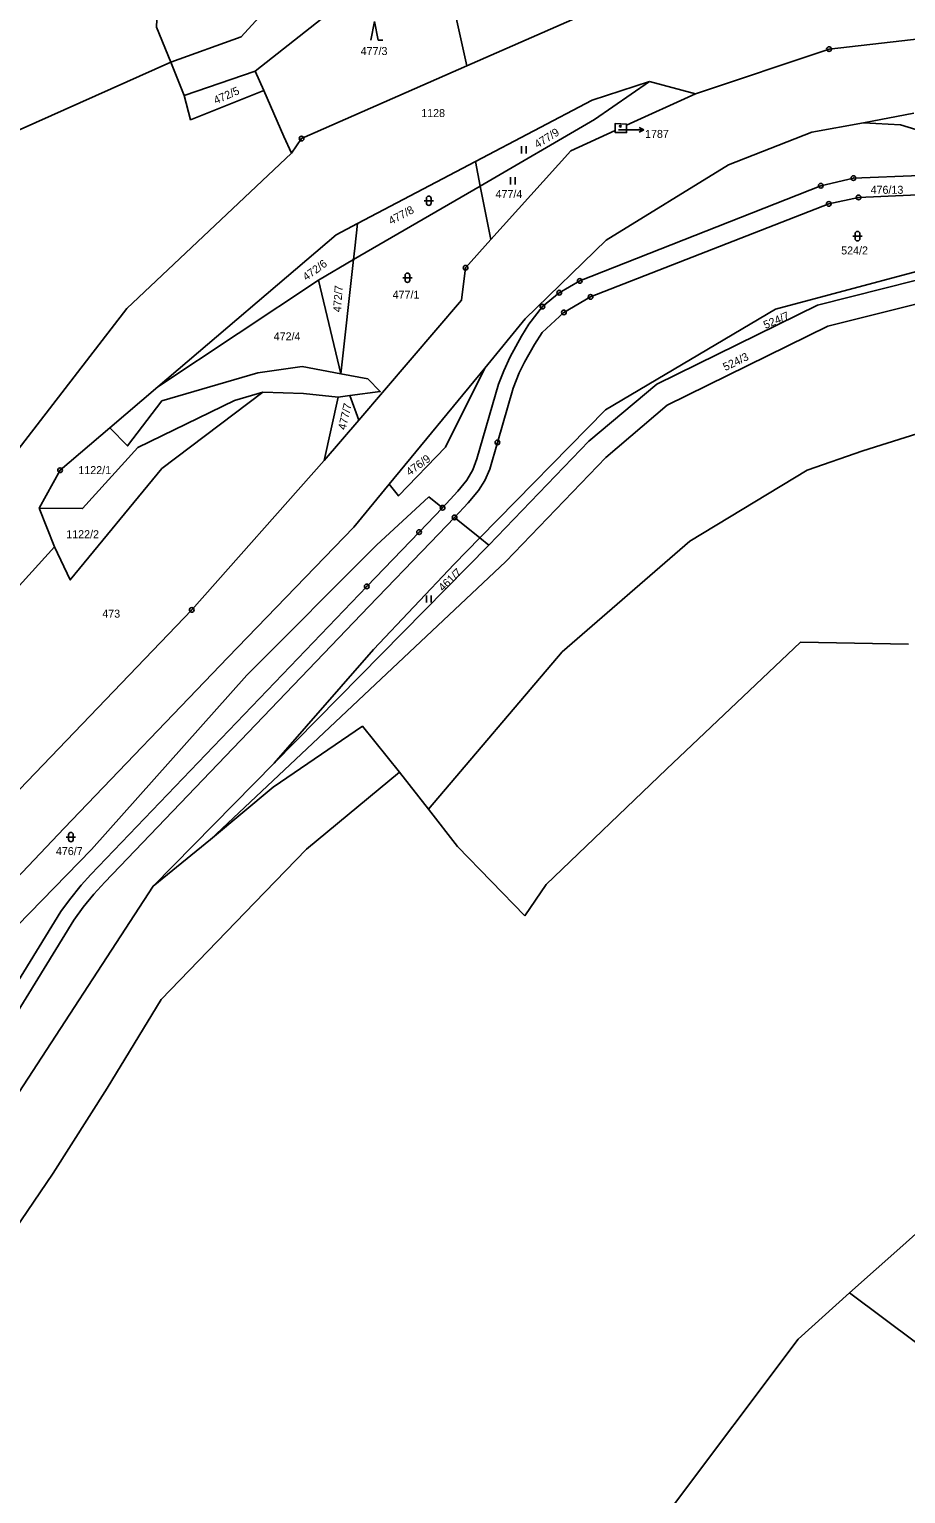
# Model space of a CAD drawing. Extents: x -680203 to -673936, y -1102717 to -1093650.
# Drawn here: x -679842.2 to -679656.1, y -1098861.6 to -1098550.5 of the extents above; entities that cross this region are included whole.
import ezdxf

# ---------------------------------------------------------------- set-up
doc = ezdxf.new("R2010")
doc.units = 0
for name, color, linetype in [('SOxx02xx_Koleje_param další_Popis10', 7, 'Continuous'), ('SOxx02xx_Staničení_Popis10', 7, 'Continuous'), ('SOxxxxxx_Koleje_hlavní_body_Popis10', 7, 'Continuous'), ('SOxxxxxx_Koleje_param další_Popis10', 7, 'Continuous'), ('SOxxxxxx_Osa_bod_P', 7, 'Continuous'), ('x_prac', 7, 'Continuous')]:
    doc.layers.add(name, color=color, linetype=linetype)

msp = doc.modelspace()

# ---------------------------------------------------------------- linework, layer by layer
at = {"layer": 'SOxx02xx_Koleje_param další_Popis10'}
for centre, radius in [((-679672.36, -1098554.72), 0.5), ((-679672.36, -1098554.72), 0.0303), ((-679784.38, -1098573.72), 0.5), ((-679784.38, -1098573.72), 0.0303), ((-679674.11, -1098583.75), 0.5), ((-679674.11, -1098583.75), 0.0303), ((-679667.19, -1098582.11), 0.5), ((-679667.19, -1098582.11), 0.0303), ((-679672.4, -1098587.6), 0.5), ((-679666.07, -1098586.24), 0.5), ((-679666.07, -1098586.24), 0.0303), ((-679672.4, -1098587.6), 0.0303), ((-679749.56, -1098601.17), 0.5), ((-679749.56, -1098601.17), 0.0303), ((-679729.64, -1098606.47), 0.5), ((-679725.3, -1098603.96), 0.5), ((-679725.3, -1098603.96), 0.0303), ((-679733.23, -1098609.42), 0.5), ((-679729.64, -1098606.47), 0.0303), ((-679722.99, -1098607.36), 0.5), ((-679722.99, -1098607.36), 0.0303), ((-679733.23, -1098609.42), 0.0303), ((-679728.67, -1098610.66), 0.5), ((-679728.67, -1098610.66), 0.0303), ((-679742.77, -1098638.28), 0.5), ((-679742.77, -1098638.28), 0.0303), ((-679835.65, -1098644.21), 0.5), ((-679835.65, -1098644.21), 0.0303), ((-679754.44, -1098652.16), 0.5), ((-679754.44, -1098652.16), 0.0303), ((-679751.89, -1098654.22), 0.5), ((-679751.89, -1098654.22), 0.0303), ((-679759.42, -1098657.35), 0.5), ((-679759.42, -1098657.35), 0.0303), ((-679770.54, -1098668.88), 0.5), ((-679770.54, -1098668.88), 0.0303), ((-679807.71, -1098673.88), 0.5), ((-679807.71, -1098673.88), 0.0303)]:
    msp.add_circle(centre, radius, dxfattribs=at)
at = {"layer": 'SOxx02xx_Staničení_Popis10'}
for p, q in [((-679717.07, -1098571.88), (-679714.68, -1098571.9)), ((-679714.68, -1098571.9), (-679711.68, -1098571.9)), ((-679711.68, -1098571.9), (-679712.68, -1098571.4)), ((-679711.68, -1098571.9), (-679712.68, -1098572.4))]:
    msp.add_line(p, q, dxfattribs=at)
at = {"layer": 'SOxxxxxx_Koleje_hlavní_body_Popis10'}
for p, q in [((-679768.89, -1098548.85), (-679769.64, -1098552.85)), ((-679768.14, -1098552.85), (-679768.89, -1098548.85)), ((-679768.14, -1098552.85), (-679767.14, -1098552.85)), ((-679737.66, -1098576.87), (-679737.66, -1098575.37)), ((-679736.66, -1098576.87), (-679736.66, -1098575.37)), ((-679740.03, -1098583.46), (-679740.03, -1098581.96)), ((-679739.03, -1098583.46), (-679739.03, -1098581.96)), ((-679758.36, -1098586.93), (-679756.36, -1098586.93)), ((-679757.86, -1098586.43), (-679757.86, -1098587.43)), ((-679756.86, -1098587.43), (-679756.86, -1098586.43)), ((-679667.31, -1098594.46), (-679665.31, -1098594.46)), ((-679666.81, -1098593.96), (-679666.81, -1098594.96)), ((-679665.81, -1098594.96), (-679665.81, -1098593.96)), ((-679762.4, -1098602.8), (-679762.4, -1098603.8)), ((-679761.4, -1098603.8), (-679761.4, -1098602.8)), ((-679762.9, -1098603.3), (-679760.9, -1098603.3)), ((-679757.83, -1098672.32), (-679757.83, -1098670.82)), ((-679756.83, -1098672.32), (-679756.83, -1098670.82)), ((-679834.36, -1098722.13), (-679832.36, -1098722.13)), ((-679833.86, -1098721.63), (-679833.86, -1098722.63)), ((-679832.86, -1098722.63), (-679832.86, -1098721.63))]:
    msp.add_line(p, q, dxfattribs=at)
for centre, start, end in [((-679757.36, -1098586.43), 0, 180), ((-679757.36, -1098587.43), 180, 359.9879), ((-679666.31, -1098593.96), 0, 180), ((-679666.31, -1098594.96), 180, 359.9879), ((-679761.9, -1098602.8), 0, 180), ((-679761.9, -1098603.8), 180, 359.9879), ((-679833.36, -1098721.63), 0, 180), ((-679833.36, -1098722.63), 180, 359.9879)]:
    msp.add_arc(centre, 0.5, start, end, dxfattribs=at)
at = {"layer": 'SOxxxxxx_Koleje_param další_Popis10'}
msp.add_circle((-679716.69, -1098571.1), 0.175, dxfattribs=at)
at = {"layer": 'x_prac'}
for p, q in [((-679762.46, -1098534.3), (-679794.21, -1098559.43)), ((-679755.13, -1098531.57), (-679749.29, -1098558.29)), ((-679809.31, -1098564.57), (-679812.14, -1098557.5)), ((-679794.21, -1098559.43), (-679809.31, -1098564.57)), ((-679794.21, -1098559.43), (-679792.41, -1098563.53)), ((-679710.48, -1098561.61), (-679700.75, -1098564.24)), ((-679715.34, -1098570.9), (-679700.75, -1098564.24)), ((-679665.03, -1098570.35), (-679654.33, -1098568.35)), ((-679676, -1098572.4), (-679665.03, -1098570.35)), ((-679727.16, -1098576.3), (-679717.76, -1098572)), ((-679744.17, -1098595.19), (-679727.16, -1098576.3)), ((-679772.48, -1098591.76), (-679747.47, -1098578.61)), ((-679746.44, -1098583.81), (-679747.47, -1098578.61)), ((-679746.44, -1098583.81), (-679773.33, -1098599.45)), ((-679744.17, -1098595.19), (-679746.44, -1098583.81)), ((-679773.06, -1098596.98), (-679772.48, -1098591.76)), ((-679749.56, -1098601.17), (-679744.17, -1098595.19)), ((-679780.78, -1098603.78), (-679773.33, -1098599.45)), ((-679773.33, -1098599.45), (-679776.02, -1098623.7)), ((-679773.33, -1098599.45), (-679773.06, -1098596.98)), ((-679780.78, -1098603.78), (-679814.89, -1098626.48)), ((-679776.02, -1098623.7), (-679780.78, -1098603.78)), ((-679745.48, -1098622.48), (-679736.89, -1098612.03)), ((-679765.77, -1098647.15), (-679745.48, -1098622.48)), ((-679825.08, -1098635.18), (-679814.89, -1098626.48)), ((-679779.58, -1098642.14), (-679776.57, -1098628.67)), ((-679774.11, -1098628.34), (-679776.57, -1098628.67)), ((-679774.11, -1098628.34), (-679772.25, -1098633.58)), ((-679772.25, -1098633.58), (-679779.58, -1098642.14)), ((-679773.27, -1098656.27), (-679765.77, -1098647.15)), ((-679754.44, -1098652.16), (-679751.21, -1098648.64)), ((-679836.86, -1098660.45), (-679840.12, -1098652.26)), ((-679759.42, -1098657.35), (-679754.44, -1098652.16)), ((-679754.44, -1098652.16), (-679757.33, -1098649.83)), ((-679749.01, -1098651.14), (-679751.89, -1098654.22)), ((-679751.89, -1098654.22), (-679757.03, -1098659.54)), ((-679751.89, -1098654.22), (-679746.5, -1098658.57)), ((-679744.6, -1098660.1), (-679746.5, -1098658.57)), ((-679836.86, -1098660.45), (-679866.52, -1098693.19)), ((-679744.6, -1098660.1), (-679790.21, -1098706.45)), ((-679803.75, -1098722.62), (-679740.99, -1098663.56)), ((-679729.05, -1098682.76), (-679757.41, -1098716.23)), ((-679790.21, -1098706.45), (-679815.91, -1098732.57)), ((-679783.33, -1098724.67), (-679763.57, -1098708.36)), ((-679757.41, -1098716.23), (-679763.57, -1098708.36)), ((-679757.41, -1098716.23), (-679751.24, -1098724.1)), ((-679815.91, -1098732.57), (-679803.75, -1098722.62)), ((-679751.24, -1098724.1), (-679736.99, -1098738.86)), ((-679794.4, -1098736.12), (-679783.33, -1098724.67)), ((-679736.99, -1098738.86), (-679732.44, -1098732.21)), ((-679814.18, -1098756.66), (-679794.4, -1098736.12)), ((-679825.64, -1098775.51), (-679814.18, -1098756.66)), ((-679656.71, -1098808.88), (-679667.98, -1098818.98)), ((-679678.92, -1098828.79), (-679667.98, -1098818.98)), ((-679667.98, -1098818.98), (-679653.68, -1098829.64)), ((-679678.92, -1098828.79), (-679706.47, -1098865.46))]:
    msp.add_line(p, q, dxfattribs=at)
for points in [[(-679803.98, -1098440.04), (-679781.04, -1098496.62), (-679773.55, -1098518.27), (-679775.02, -1098527.82), (-679797.22, -1098552.14), (-679812.14, -1098557.5)], [(-679812.14, -1098557.5), (-679815.19, -1098550.07), (-679814.36, -1098530.1), (-679811.72, -1098511.96), (-679813.15, -1098493.53)], [(-679812.14, -1098557.5), (-679860.22, -1098578.95), (-679867.54, -1098557.49), (-679867.14, -1098546.77), (-679880.1, -1098522.31), (-679891.26, -1098522.22)], [(-679749.29, -1098558.29), (-679721.83, -1098546.22), (-679700.55, -1098541.59)], [(-679700.75, -1098564.24), (-679672.36, -1098554.72), (-679641.49, -1098551.18)], [(-679786.54, -1098576.85), (-679784.38, -1098573.72), (-679749.29, -1098558.29)], [(-679747.47, -1098578.61), (-679722.69, -1098565.58), (-679710.48, -1098561.61)], [(-679710.48, -1098561.61), (-679722.2, -1098569.71), (-679746.44, -1098583.81)], [(-679792.41, -1098563.53), (-679807.96, -1098569.74), (-679809.31, -1098564.57)], [(-679792.41, -1098563.53), (-679788.11, -1098573.29), (-679786.54, -1098576.85)], [(-679715.34, -1098570.9), (-679715.35, -1098570.69), (-679717.76, -1098570.5), (-679717.76, -1098572)], [(-679717.76, -1098572), (-679717.76, -1098572.46), (-679715.34, -1098572.46), (-679715.34, -1098570.9)], [(-679573.12, -1098585.69), (-679630.24, -1098569.82), (-679633.06, -1098578.21), (-679657.15, -1098570.78), (-679665.03, -1098570.35)], [(-679736.89, -1098612.03), (-679719.69, -1098595.34), (-679693.72, -1098579.31), (-679676, -1098572.4)], [(-679786.54, -1098576.85), (-679821.51, -1098609.83), (-679848.4, -1098644.73)], [(-679751.21, -1098648.64), (-679749.28, -1098646.32), (-679748.01, -1098644.11), (-679747.13, -1098641.74), (-679742.56, -1098625.94), (-679741.44, -1098623.04), (-679740.09, -1098620.07), (-679737.68, -1098615.71), (-679736.11, -1098613.16), (-679733.23, -1098609.42), (-679729.64, -1098606.47), (-679725.3, -1098603.96), (-679674.11, -1098583.75), (-679667.19, -1098582.11), (-679624.87, -1098580.46), (-679606.57, -1098579.66), (-679601.26, -1098579.79), (-679597.22, -1098580.52), (-679579.26, -1098585.83)], [(-679590.46, -1098586.55), (-679599.27, -1098584.19), (-679603.49, -1098583.66), (-679612.52, -1098583.85), (-679666.07, -1098586.24), (-679672.4, -1098587.6), (-679722.99, -1098607.36), (-679728.67, -1098610.66), (-679733.31, -1098614.93), (-679734.9, -1098617.45), (-679737.01, -1098621.2), (-679738.15, -1098623.52), (-679739.42, -1098626.73), (-679742.77, -1098638.28), (-679744.39, -1098643.98), (-679745.46, -1098646.41), (-679746.79, -1098648.49), (-679749.01, -1098651.14)], [(-679814.89, -1098626.48), (-679777.03, -1098594.15), (-679772.48, -1098591.76)], [(-679746.5, -1098658.57), (-679719.83, -1098631.39), (-679683.73, -1098609.98), (-679639.2, -1098598.09), (-679597.98, -1098597.53)], [(-679597.98, -1098597.53), (-679640.08, -1098600.36), (-679674.82, -1098609.12), (-679708.93, -1098625.9), (-679723.38, -1098638.03), (-679744.6, -1098660.1)], [(-679772.25, -1098633.58), (-679750.38, -1098608.03), (-679749.56, -1098601.17)], [(-679740.99, -1098663.56), (-679719.78, -1098641.49), (-679706.72, -1098630.38), (-679672.61, -1098613.6), (-679639.75, -1098605.35), (-679597.65, -1098602.51), (-679567.5, -1098607.31)], [(-679825.08, -1098635.18), (-679821.32, -1098639.02), (-679814.03, -1098629.45), (-679793.65, -1098623.49), (-679784.23, -1098622.16), (-679776.02, -1098623.7)], [(-679776.02, -1098623.7), (-679770.29, -1098624.78), (-679767.65, -1098627.48), (-679774.11, -1098628.34)], [(-679745.48, -1098622.48), (-679753.79, -1098639.32), (-679763.79, -1098649.66), (-679765.77, -1098647.15)], [(-679840.12, -1098652.26), (-679830.88, -1098652.34), (-679819.17, -1098639.34), (-679798.63, -1098629.4), (-679792.6, -1098627.61)], [(-679792.6, -1098627.61), (-679814.05, -1098643.8), (-679833.52, -1098667.49), (-679836.86, -1098660.45)], [(-679776.57, -1098628.67), (-679783.95, -1098627.88), (-679792.6, -1098627.61)], [(-679533.58, -1098650.24), (-679576.3, -1098633.84), (-679602.55, -1098629.55), (-679622.15, -1098630.56), (-679642.03, -1098632.75), (-679665.18, -1098640.05), (-679676.99, -1098644.2), (-679701.93, -1098659.24), (-679729.05, -1098682.76)], [(-679840.12, -1098652.26), (-679835.65, -1098644.21), (-679825.08, -1098635.18)], [(-679844.28, -1098711.99), (-679807.71, -1098673.88), (-679779.58, -1098642.14)], [(-679757.33, -1098649.83), (-679768.47, -1098660.13), (-679795.98, -1098687.73), (-679829.02, -1098724.8), (-679889.35, -1098786.74), (-680029.19, -1098941.72), (-680036.63, -1098949.97)], [(-680039.19, -1098946.64), (-680032.26, -1098938.81), (-679894.51, -1098783.26), (-679834.78, -1098720.23), (-679800.07, -1098683.98), (-679773.27, -1098656.27)], [(-679883.7, -1098812.42), (-679883.91, -1098809.47), (-679880.03, -1098804.89), (-679877.05, -1098804.65), (-679875.83, -1098803.23), (-679874.11, -1098800.79), (-679835.47, -1098737.92), (-679833.66, -1098735.48), (-679831.15, -1098732.35), (-679829.13, -1098730.08), (-679770.54, -1098668.88), (-679759.42, -1098657.35)], [(-679790.21, -1098706.45), (-679769.11, -1098682.28), (-679751.99, -1098664.16), (-679746.5, -1098658.57)], [(-679757.03, -1098659.54), (-679770.09, -1098673.13), (-679826.16, -1098731.7), (-679828.5, -1098734.26), (-679830.73, -1098737.03), (-679832.73, -1098739.76), (-679871.39, -1098802.65), (-679873.25, -1098805.18)], [(-679732.44, -1098732.21), (-679706.86, -1098707.72), (-679678.41, -1098680.7), (-679655.47, -1098681.13)], [(-679763.57, -1098708.36), (-679771.44, -1098698.6), (-679790.4, -1098711.56), (-679803.75, -1098722.62)], [(-679624.58, -1098719.69), (-679596.43, -1098754.83), (-679656.71, -1098808.88)], [(-679815.91, -1098732.57), (-679846.43, -1098779.44), (-679878.06, -1098824.68), (-679903.84, -1098850.76), (-679947.17, -1098902.09), (-679972.63, -1098944.61), (-679995.42, -1099005.96)], [(-679886.23, -1098855.84), (-679861.56, -1098829.45), (-679837.12, -1098793.52), (-679825.64, -1098775.51)]]:
    msp.add_lwpolyline(points, dxfattribs=at)

# ---------------------------------------------------------------- texts
at = {"layer": 'SOxxxxxx_Osa_bod_P'}
for s, p in [('477/3', (-679771.83, -1098555.98)), ('1128', (-679758.97, -1098569.16)), ('1787', (-679711.43, -1098573.59)), ('476/13', (-679663.53, -1098585.46)), ('477/4', (-679743.18, -1098586.35)), ('524/2', (-679669.78, -1098598.35)), ('477/1', (-679765.04, -1098607.74)), ('472/4', (-679790.3, -1098616.6)), ('1122/1', (-679831.78, -1098645.02)), ('1122/2', (-679834.35, -1098658.64)), ('473', (-679826.7, -1098675.51)), ('476/7', (-679836.55, -1098725.96))]:
    msp.add_text(s, height=1.7, dxfattribs=at).set_placement(p)
for s, rotation, p in [('472/5', 24, (-679802.59, -1098566.48)), ('477/9', 32, (-679734.29, -1098575.85)), ('477/8', 28, (-679765.35, -1098592.08)), ('472/6', 36, (-679783.38, -1098604.02)), ('472/7', 86, (-679776.02, -1098610.66)), ('524/7', 23, (-679685.85, -1098614.21)), ('524/3', 26, (-679694.37, -1098623.14)), ('477/7', 77, (-679775.01, -1098635.73)), ('476/9', 36, (-679761.42, -1098645.46)), ('461/7', 44, (-679754.34, -1098670.04))]:
    msp.add_text(s, height=1.7, rotation=rotation, dxfattribs=at).set_placement(p)

doc.saveas('drawing.dxf')
